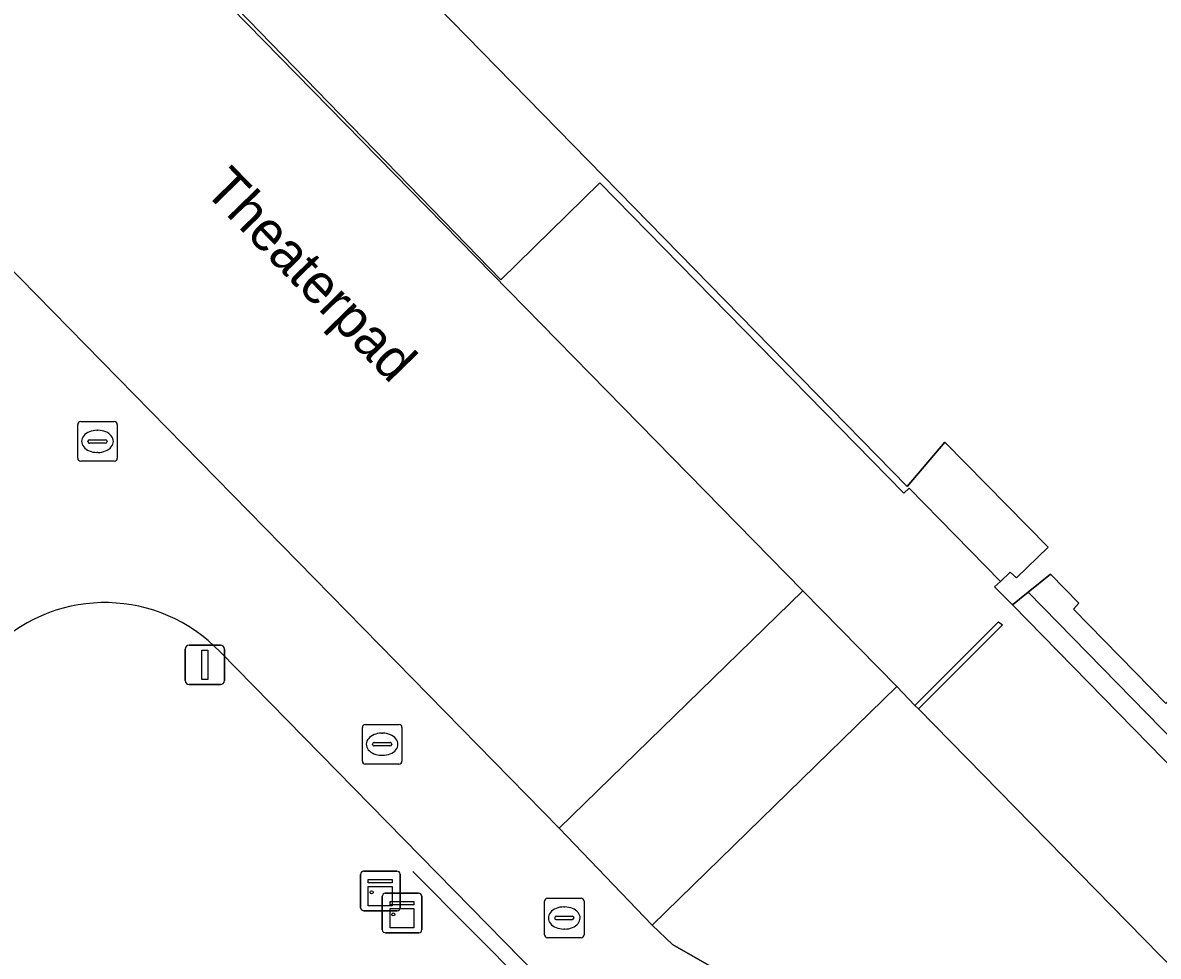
# Model space of a CAD drawing. Extents: x 161402 to 161933, y 381647 to 382315.
# Drawn here: x 161737.14 to 161765.89, y 382139.7 to 382163.33 of the extents above; entities that cross this region are included whole.
import ezdxf

# ---------------------------------------------------------------- set-up
doc = ezdxf.new("R2010")
doc.units = 0
for name, color, linetype in [('IMGEO_Erf', 7, 'Continuous'), ('IMGEO_Groenvoorziening', 7, 'Continuous'), ('IMGEO_Kast', 7, 'Continuous'), ('IMGEO_Kolk', 7, 'Continuous'), ('IMGEO_Lichtmast', 7, 'Continuous'), ('IMGEO_Lijnafwatering', 7, 'Continuous'), ('IMGEO_Muur', 7, 'Continuous'), ('IMGEO_Openbare_ruimte_label', 7, 'Continuous'), ('IMGEO_Pand', 7, 'Continuous'), ('IMGEO_Pand_overbouw', 7, 'Continuous'), ('IMGEO_Rioolput', 7, 'Continuous'), ('IMGEO_Voetpad_op_trap', 7, 'Continuous'), ('IMGEO_Voetpad_open', 7, 'Continuous')]:
    doc.layers.add(name, color=color, linetype=linetype)

msp = doc.modelspace()

# ---------------------------------------------------------------- linework, layer by layer
at = {"layer": 'IMGEO_Erf'}
msp.add_lwpolyline([(161784.374, 382126.65), (161805.657, 382147.504), (161785.428, 382168.061), (161777.513, 382161.4), (161780.106, 382158.747), (161773.637, 382152.427), (161770.562, 382155.574), (161769.948, 382155.069), (161772.542, 382152.417), (161766.077, 382146.095), (161763.738, 382148.49), (161763.873, 382148.642), (161763.156, 382149.374), (161762.597, 382148.916)], close=True, dxfattribs=at)
at = {"layer": 'IMGEO_Groenvoorziening'}
for points in [[(161734.96, 382171.316), (161731.457, 382166.262), (161730.041, 382164.042), (161750.723, 382142.947), (161756.887, 382148.953)], [(161781.022, 382124.329), (161759.814, 382145.96), (161759.72, 382146.044), (161759.272, 382146.53), (161753.075, 382140.488), (161753.587, 382140.004)]]:
    msp.add_lwpolyline(points, close=True, dxfattribs=at)
msp.add_lwpolyline([(161746.632, 382136.848), (161747.742, 382135.994), (161748.503, 382137.071), (161749.906, 382138.949), (161750.169, 382139.212), (161742.138, 382147.408)], dxfattribs=at)
msp.add_arc((161739.222, 382144.613), 4.039, 43.7854, 133.4786, dxfattribs=at)
at = {"layer": 'IMGEO_Kast'}
for p, q in [((161745.696, 382140.93), (161745.696, 382141.771)), ((161745.696, 382141.771), (161745.696, 382140.93)), ((161745.771, 382141.855), (161746.612, 382141.855)), ((161746.612, 382141.855), (161745.771, 382141.855)), ((161746.696, 382141.78), (161746.696, 382140.939)), ((161746.696, 382140.939), (161746.696, 382141.78)), ((161746.245, 382140.371), (161746.245, 382141.212)), ((161746.245, 382141.212), (161746.245, 382140.371)), ((161746.32, 382141.296), (161747.161, 382141.296)), ((161747.161, 382141.296), (161746.32, 382141.296)), ((161747.245, 382141.221), (161747.245, 382140.38)), ((161747.245, 382140.38), (161747.245, 382141.221)), ((161746.621, 382140.855), (161745.78, 382140.855)), ((161745.78, 382140.855), (161746.621, 382140.855)), ((161747.17, 382140.296), (161746.329, 382140.296)), ((161746.329, 382140.296), (161747.17, 382140.296))]:
    msp.add_line(p, q, dxfattribs=at)
for points in [[(161745.891, 382141.645), (161746.491, 382141.645), (161746.491, 382141.56), (161745.891, 382141.56), (161745.891, 382141.645)], [(161745.891, 382141.47), (161746.491, 382141.47), (161746.491, 382140.981), (161745.891, 382140.981), (161745.891, 382141.47)], [(161746.44, 382141.086), (161747.04, 382141.086), (161747.04, 382141.001), (161746.44, 382141.001), (161746.44, 382141.086)], [(161746.44, 382140.911), (161747.04, 382140.911), (161747.04, 382140.422), (161746.44, 382140.422), (161746.44, 382140.911)]]:
    msp.add_lwpolyline(points, dxfattribs=at)
for centre in [(161745.975, 382141.319), (161746.524, 382140.76)]:
    msp.add_circle(centre, 0.0377, dxfattribs=at)
for centre, start, end in [((161745.774, 382141.777), 92.4484, 184.2845), ((161745.774, 382141.777), 92.4484, 184.2845), ((161746.618, 382141.777), 2.4484, 94.2845), ((161746.618, 382141.777), 2.4484, 94.2845), ((161746.323, 382141.218), 92.4484, 184.2845), ((161746.323, 382141.218), 92.4484, 184.2845), ((161747.167, 382141.218), 2.4484, 94.2845), ((161747.167, 382141.218), 2.4484, 94.2845), ((161745.774, 382140.933), 182.4484, 274.2845), ((161745.774, 382140.933), 182.4484, 274.2845), ((161746.618, 382140.933), 272.4484, 4.2845), ((161746.618, 382140.933), 272.4484, 4.2845), ((161746.323, 382140.374), 182.4484, 274.2845), ((161746.323, 382140.374), 182.4484, 274.2845), ((161747.167, 382140.374), 272.4484, 4.2845), ((161747.167, 382140.374), 272.4484, 4.2845)]:
    msp.add_arc(centre, 0.0779, start, end, dxfattribs=at)
at = {"layer": 'IMGEO_Kolk'}
for p, q in [((161738.61, 382153.232), (161739.462, 382153.232)), ((161738.535, 382152.306), (161738.535, 382153.158)), ((161739.023, 382153.012), (161739.048, 382153.012)), ((161739.536, 382153.158), (161739.536, 382152.306)), ((161738.794, 382152.726), (161738.794, 382152.738)), ((161739.232, 382152.689), (161738.834, 382152.689)), ((161738.837, 382152.775), (161739.235, 382152.775)), ((161739.278, 382152.738), (161739.278, 382152.726)), ((161739.046, 382152.452), (161739.021, 382152.452)), ((161739.462, 382152.232), (161738.61, 382152.232)), ((161750.425, 382141.171), (161751.277, 382141.171)), ((161750.35, 382140.245), (161750.35, 382141.097)), ((161750.838, 382140.951), (161750.863, 382140.951)), ((161751.351, 382141.097), (161751.351, 382140.245)), ((161750.609, 382140.665), (161750.609, 382140.677)), ((161751.047, 382140.628), (161750.649, 382140.628)), ((161750.652, 382140.714), (161751.05, 382140.714)), ((161751.093, 382140.677), (161751.093, 382140.665)), ((161750.861, 382140.391), (161750.836, 382140.391)), ((161751.277, 382140.171), (161750.425, 382140.171))]:
    msp.add_line(p, q, dxfattribs=at)
for points in [[(161738.61, 382153.232), (161739.462, 382153.232)], [(161738.535, 382152.306), (161738.535, 382153.158)], [(161739.536, 382153.158), (161739.536, 382152.306)], [(161739.462, 382152.232), (161738.61, 382152.232)], [(161750.425, 382141.171), (161751.277, 382141.171)], [(161750.35, 382140.245), (161750.35, 382141.097)], [(161751.351, 382141.097), (161751.351, 382140.245)], [(161751.277, 382140.171), (161750.425, 382140.171)]]:
    msp.add_lwpolyline(points, dxfattribs=at)
for centre, radius, start, end in [((161738.612, 382153.156), 0.0765, 91.552, 178.448), ((161738.612, 382153.156), 0.0765, 91.552, 178.448), ((161739.46, 382153.156), 0.0765, 1.552, 88.448), ((161739.46, 382153.156), 0.0765, 1.552, 88.448), ((161738.834, 382152.735), 0.0403, 85.8775, 175.7526), ((161738.831, 382152.725), 0.0366, 178.938, 274.7102), ((161739.235, 382152.732), 0.043, 264.8664, 352.4533), ((161739.239, 382152.737), 0.0386, 1.7309, 96.639), ((161738.612, 382152.308), 0.0765, 181.552, 268.448), ((161738.612, 382152.308), 0.0765, 181.552, 268.448), ((161739.46, 382152.308), 0.0765, 271.552, 358.448), ((161739.46, 382152.308), 0.0765, 271.552, 358.448), ((161750.427, 382141.095), 0.0765, 91.552, 178.448), ((161750.427, 382141.095), 0.0765, 91.552, 178.448), ((161751.275, 382141.095), 0.0765, 1.552, 88.448), ((161751.275, 382141.095), 0.0765, 1.552, 88.448), ((161750.649, 382140.674), 0.0403, 85.8775, 175.7526), ((161750.646, 382140.664), 0.0366, 178.938, 274.7102), ((161751.05, 382140.671), 0.043, 264.8664, 352.4533), ((161751.054, 382140.676), 0.0386, 1.7309, 96.639), ((161750.427, 382140.247), 0.0765, 181.552, 268.448), ((161750.427, 382140.247), 0.0765, 181.552, 268.448), ((161751.275, 382140.247), 0.0765, 271.552, 358.448), ((161751.275, 382140.247), 0.0765, 271.552, 358.448)]:
    msp.add_arc(centre, radius, start, end, dxfattribs=at)
for centre, major_axis, ratio, start_param, end_param in [((161739.022, 382152.732), (-0.387, 0.002), 0.722429, 4.712389, 7.853982), ((161739.047, 382152.732), (-0.39, 0.002), 0.717154, 1.570796, 4.712389), ((161750.837, 382140.671), (-0.387, 0.002), 0.722429, 4.712389, 7.853982), ((161750.862, 382140.671), (-0.39, 0.002), 0.717154, 1.570796, 4.712389)]:
    msp.add_ellipse(centre, major_axis=major_axis, ratio=ratio, start_param=start_param, end_param=end_param, dxfattribs=at)
at = {"layer": 'IMGEO_Lichtmast'}
for p, q in [((161741.257, 382146.677), (161741.257, 382147.477)), ((161741.257, 382147.477), (161741.257, 382146.677)), ((161741.357, 382147.577), (161742.147, 382147.577)), ((161742.147, 382147.577), (161741.357, 382147.577)), ((161742.247, 382147.477), (161742.247, 382146.677)), ((161742.247, 382146.677), (161742.247, 382147.477)), ((161742.147, 382146.577), (161741.357, 382146.577)), ((161741.357, 382146.577), (161742.147, 382146.577))]:
    msp.add_line(p, q, dxfattribs=at)
msp.add_lwpolyline([(161741.677, 382147.452), (161741.827, 382147.452), (161741.827, 382146.702), (161741.677, 382146.702), (161741.677, 382147.452)], dxfattribs=at)
for centre, start, end in [((161741.357, 382147.477), 90, 180), ((161741.357, 382147.477), 90, 180), ((161742.147, 382147.477), 0, 90), ((161742.147, 382147.477), 360, 90), ((161741.357, 382146.677), 180, 270), ((161741.357, 382146.677), 180, 270), ((161742.147, 382146.677), 270, 0), ((161742.147, 382146.677), 270, 0)]:
    msp.add_arc(centre, 0.1, start, end, dxfattribs=at)
at = {"layer": 'IMGEO_Lijnafwatering'}
msp.add_lwpolyline([(161759.72, 382146.044), (161761.845, 382148.166), (161761.94, 382148.087), (161759.814, 382145.96)], dxfattribs=at)
at = {"layer": 'IMGEO_Muur'}
msp.add_lwpolyline([(161784.015, 382126.305), (161784.374, 382126.65), (161762.597, 382148.916), (161762.198, 382148.594)], close=True, dxfattribs=at)
msp.add_lwpolyline([(161747.016, 382141.849), (161749.906, 382138.949)], dxfattribs=at)
at = {"layer": 'IMGEO_Pand'}
msp.add_lwpolyline([(161721.45, 382190.492), (161759.531, 382151.588), (161760.483, 382152.716), (161763.101, 382150.057), (161762.295, 382149.283), (161762.139, 382149.42), (161761.891, 382149.186), (161761.744, 382149.047), (161762.198, 382148.594), (161762.597, 382148.916), (161763.156, 382149.374), (161763.873, 382148.642), (161763.738, 382148.49), (161766.077, 382146.095), (161772.542, 382152.417), (161769.948, 382155.069), (161770.562, 382155.574), (161773.637, 382152.427), (161780.106, 382158.747), (161777.513, 382161.4), (161785.428, 382168.061)], dxfattribs=at)
at = {"layer": 'IMGEO_Pand_overbouw'}
msp.add_lwpolyline([(161761.891, 382149.186), (161762.139, 382149.42), (161762.295, 382149.283), (161763.101, 382150.057), (161760.483, 382152.716), (161759.531, 382151.588), (161721.45, 382190.492), (161731.074, 382199.9), (161733.12, 382201.899), (161732.627, 382202.397), (161718.426, 382188.506), (161732.696, 382173.838), (161734.999, 382171.47), (161749.249, 382156.824), (161751.751, 382159.273), (161759.445, 382151.424), (161759.582, 382151.549)], close=True, dxfattribs=at)
at = {"layer": 'IMGEO_Rioolput'}
for p, q in [((161745.74, 382144.641), (161745.74, 382145.493)), ((161745.815, 382145.567), (161746.667, 382145.567)), ((161746.741, 382145.493), (161746.741, 382144.641)), ((161746.228, 382145.347), (161746.253, 382145.347)), ((161745.999, 382145.061), (161745.999, 382145.073)), ((161746.437, 382145.024), (161746.039, 382145.024)), ((161746.042, 382145.11), (161746.44, 382145.11)), ((161746.483, 382145.073), (161746.483, 382145.061)), ((161746.667, 382144.567), (161745.815, 382144.567)), ((161746.251, 382144.787), (161746.226, 382144.787))]:
    msp.add_line(p, q, dxfattribs=at)
for points in [[(161745.74, 382144.641), (161745.74, 382145.493)], [(161745.815, 382145.567), (161746.667, 382145.567)], [(161746.741, 382145.493), (161746.741, 382144.641)], [(161746.667, 382144.567), (161745.815, 382144.567)]]:
    msp.add_lwpolyline(points, dxfattribs=at)
for centre, radius, start, end in [((161745.817, 382145.491), 0.0765, 91.552, 178.448), ((161745.817, 382145.491), 0.0765, 91.552, 178.448), ((161746.665, 382145.491), 0.0765, 1.552, 88.448), ((161746.665, 382145.491), 0.0765, 1.552, 88.448), ((161746.039, 382145.07), 0.0403, 85.8775, 175.7526), ((161746.036, 382145.06), 0.0366, 178.938, 274.7102), ((161746.44, 382145.067), 0.043, 264.8664, 352.4533), ((161746.444, 382145.072), 0.0386, 1.7309, 96.639), ((161745.817, 382144.643), 0.0765, 181.552, 268.448), ((161745.817, 382144.643), 0.0765, 181.552, 268.448), ((161746.665, 382144.643), 0.0765, 271.552, 358.448), ((161746.665, 382144.643), 0.0765, 271.552, 358.448)]:
    msp.add_arc(centre, radius, start, end, dxfattribs=at)
for centre, major_axis, ratio, start_param, end_param in [((161746.227, 382145.067), (-0.387, 0.002), 0.722429, 4.712389, 7.853982), ((161746.252, 382145.067), (-0.39, 0.002), 0.717154, 1.570796, 4.712389)]:
    msp.add_ellipse(centre, major_axis=major_axis, ratio=ratio, start_param=start_param, end_param=end_param, dxfattribs=at)
at = {"layer": 'IMGEO_Voetpad_op_trap'}
msp.add_lwpolyline([(161759.272, 382146.53), (161756.887, 382148.953), (161750.723, 382142.947), (161753.075, 382140.488)], close=True, dxfattribs=at)
at = {"layer": 'IMGEO_Voetpad_open'}
msp.add_lwpolyline([(161762.198, 382148.594), (161761.744, 382149.047), (161761.891, 382149.186), (161762.139, 382149.42), (161762.295, 382149.283), (161763.101, 382150.057), (161760.483, 382152.716), (161759.531, 382151.588), (161721.45, 382190.492), (161718.791, 382187.892), (161732.558, 382173.814), (161734.96, 382171.316), (161756.887, 382148.953), (161759.272, 382146.53), (161759.72, 382146.044), (161759.814, 382145.96), (161781.022, 382124.329), (161784.015, 382126.305)], close=True, dxfattribs=at)
msp.add_lwpolyline([(161742.138, 382147.408), (161750.169, 382139.212), (161750.502, 382138.879), (161751.271, 382138.167), (161751.665, 382137.841), (161752.08, 382137.51), (161752.907, 382136.967), (161755.019, 382135.782), (161757.795, 382134.141), (161760.623, 382132.511), (161760.865, 382132.357), (161761.508, 382132.036), (161765.481, 382129.756), (161779.35, 382121.795), (161781.022, 382124.329), (161753.587, 382140.004), (161753.075, 382140.488), (161750.723, 382142.947), (161730.041, 382164.042)], dxfattribs=at)
msp.add_arc((161739.222, 382144.613), 4.039, 43.7854, 133.4786, dxfattribs=at)

# ---------------------------------------------------------------- texts
at = {"layer": 'IMGEO_Openbare_ruimte_label'}
msp.add_text('Theaterpad', height=1, rotation=314.2707, dxfattribs=at).set_placement((161741.695, 382159.064))

doc.saveas('drawing.dxf')
